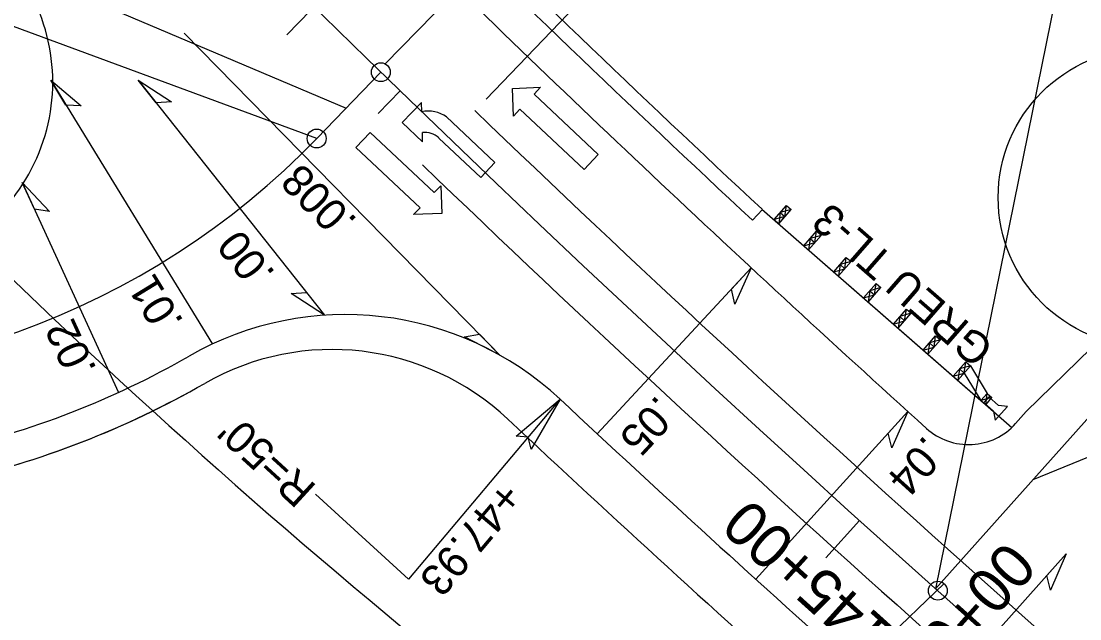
# Model space of a CAD drawing. Extents: x 472216 to 481979, y 489069 to 507339.
# Drawn here: x 476565.4 to 476733.7, y 500661.5 to 500756.5 of the extents above; entities that cross this region are included whole.
import ezdxf

# ---------------------------------------------------------------- set-up
doc = ezdxf.new("R2010")
doc.units = 0
for name, color, linetype in [('Old_Level_12', 7, 'Continuous'), ('Prop Drainage Structure Drop Inlet Grate 2 Narrow Slots and Sag Grates 840 24 CELL', 7, 'Continuous'), ('Prop Drainage Structure Drop Inlet Grate 2 Wide Slots and Sag Grates 840 22 Label', 7, 'Continuous'), ('Prop Drainage Structure Outlet Berm Ditch 850 10 CELL', 7, 'Continuous'), ('Prop Drainage Structure Pipe CSP 15in', 7, 'Continuous'), ('Prop Drainage Structure Pipe Plug CELL', 7, 'Continuous'), ('Prop Drainage Structure Pipe RCP 15in Class III Label', 7, 'Continuous'), ('Prop Drainage Structure Pipe RCP 24in Class III Label', 7, 'Continuous'), ('Prop Drainage Structure Pipe Side Drain 15in Label', 7, 'Continuous'), ('Prop Drainage Structure Tops and Inverts LABEL', 7, 'Continuous'), ('Prop Earthen Structure False Sump CELL', 7, 'Continuous'), ('Prop Erosion Embankment Toe Protection CELL', 7, 'Continuous'), ('Sheet Block Revision CELL', 7, 'Continuous'), ('Sheet North Arrow Point CELL', 7, 'Continuous'), ('Sheet PE Seal Cell', 7, 'Continuous'), ('Sheet Plot Border Outside CELL', 7, 'Continuous'), ('Sheet Profile Grid Major CELL', 7, 'Continuous'), ('Sheet Profile Grid Minor CELL', 7, 'Continuous')]:
    doc.layers.add(name, color=color, linetype=linetype)

msp = doc.modelspace()

# ---------------------------------------------------------------- linework, layer by layer
at = {"layer": 'Old_Level_12'}
for p, q in [((476756.29, 500890.7), (476710.76, 500666.26)), ((476623.26, 500749.74), (476730.58, 500859.54)), ((476533.35, 500778.18), (476617.05, 500742.69)), ((476954.44, 500777.18), (476726.21, 500683.57)), ((476612.37, 500737.85), (476563.16, 500756.02)), ((476570.61, 500531.09), (476712.1, 500667.07))]:
    msp.add_line(p, q, dxfattribs=at)
for centre in [(476622.57, 500748.4), (476612.37, 500737.85), (476711.11, 500665.95), (476711.11, 500665.95)]:
    msp.add_circle(centre, 1.5, dxfattribs=at)
at = {"layer": 'Prop Drainage Structure Drop Inlet Grate 2 Narrow Slots and Sag Grates 840 24 CELL'}
for points in [[(476570.09, 500747.13), (476574.93, 500743.06), (476572.51, 500743.18)], [(476570.09, 500747.13), (476574.93, 500743.06), (476572.51, 500743.18)], [(476583.99, 500747.14), (476589.28, 500743.68), (476586.86, 500743.51)], [(476565.57, 500730.85), (476569.89, 500726.23), (476567.5, 500726.64)], [(476565.57, 500730.85), (476569.89, 500726.23), (476567.5, 500726.64)], [(476681.45, 500717.29), (476678.84, 500711.53), (476678.31, 500713.9)], [(476613.61, 500709.75), (476608.32, 500713.21), (476610.74, 500713.38)], [(476641.49, 500703.42), (476635.86, 500706.3), (476638.25, 500706.72)], [(476706.35, 500694.45), (476703.8, 500688.66), (476703.24, 500691.02)], [(476731.54, 500671.83), (476729.04, 500666.03), (476728.46, 500668.38)]]:
    msp.add_lwpolyline(points, close=True, dxfattribs=at)
at = {"layer": 'Prop Drainage Structure Drop Inlet Grate 2 Wide Slots and Sag Grates 840 22 Label'}
for p, q in [((476591.28, 500754.62), (476641.49, 500703.42)), ((476570.09, 500747.13), (476595.81, 500705.18)), ((476570.09, 500747.13), (476595.81, 500705.18)), ((476583.99, 500747.14), (476613.61, 500709.75)), ((476565.57, 500730.85), (476580.87, 500697.48)), ((476565.57, 500730.85), (476580.87, 500697.48)), ((476656.95, 500690.92), (476681.45, 500717.29)), ((476682.16, 500667.78), (476706.35, 500694.45)), ((476707.57, 500644.98), (476731.54, 500671.83))]:
    msp.add_line(p, q, dxfattribs=at)
at = {"layer": 'Prop Drainage Structure Outlet Berm Ditch 850 10 CELL'}
msp.add_lwpolyline([(476644.08, 500690.52), (476651.06, 500696.4), (476646.46, 500688.45), (476645.98, 500690.36)], close=True, dxfattribs=at)
at = {"layer": 'Prop Drainage Structure Pipe Plug CELL'}
for p, q in [((476683.16, 500726.63), (476718.36, 500695.85)), ((476685.08, 500724.96), (476687.05, 500727.21)), ((476685.83, 500724.3), (476687.8, 500726.56)), ((476686.06, 500726.09), (476685.83, 500724.3)), ((476687.8, 500726.56), (476686.06, 500726.09)), ((476686.06, 500726.09), (476686.82, 500725.43)), ((476686.82, 500725.43), (476687.05, 500727.21)), ((476687.05, 500727.21), (476687.8, 500726.56)), ((476686.82, 500725.43), (476685.08, 500724.96)), ((476685.08, 500724.96), (476685.83, 500724.3)), ((476685.83, 500724.3), (476686.82, 500725.43)), ((476689.82, 500720.81), (476691.83, 500723.11)), ((476691.58, 500721.3), (476691.83, 500723.11)), ((476691.83, 500723.11), (476692.58, 500722.45)), ((476689.82, 500720.81), (476691.58, 500721.3)), ((476690.57, 500720.15), (476692.58, 500722.45)), ((476690.82, 500721.96), (476690.57, 500720.15)), ((476692.58, 500722.45), (476690.82, 500721.96)), ((476690.82, 500721.96), (476691.58, 500721.3)), ((476694.56, 500716.66), (476696.57, 500718.95)), ((476695.32, 500716), (476697.32, 500718.3)), ((476695.57, 500717.81), (476695.32, 500716)), ((476697.32, 500718.3), (476695.57, 500717.81)), ((476695.57, 500717.81), (476696.32, 500717.15)), ((476696.32, 500717.15), (476696.57, 500718.95)), ((476696.57, 500718.95), (476697.32, 500718.3)), ((476694.56, 500716.66), (476696.32, 500717.15)), ((476699.31, 500712.51), (476701.3, 500714.8)), ((476701.06, 500713), (476701.3, 500714.8)), ((476701.3, 500714.8), (476702.06, 500714.14)), ((476699.31, 500712.51), (476701.06, 500713)), ((476699.31, 500712.51), (476700.06, 500711.85)), ((476700.06, 500711.85), (476702.06, 500714.14)), ((476700.31, 500713.65), (476700.06, 500711.85)), ((476702.06, 500714.14), (476700.31, 500713.65)), ((476700.31, 500713.65), (476701.06, 500713)), ((476704.05, 500708.36), (476706.12, 500710.73)), ((476704.8, 500707.71), (476706.87, 500710.07)), ((476705.08, 500709.55), (476704.8, 500707.71)), ((476706.87, 500710.07), (476705.08, 500709.55)), ((476705.08, 500709.55), (476705.83, 500708.89)), ((476705.83, 500708.89), (476706.12, 500710.73)), ((476706.12, 500710.73), (476706.87, 500710.07)), ((476704.05, 500708.36), (476705.83, 500708.89)), ((476708.79, 500704.22), (476710.77, 500706.47)), ((476709.55, 500703.56), (476711.52, 500705.82)), ((476711.52, 500705.82), (476709.78, 500705.35)), ((476710.53, 500704.69), (476710.77, 500706.47)), ((476710.77, 500706.47), (476711.52, 500705.82)), ((476708.79, 500704.22), (476710.53, 500704.69)), ((476709.78, 500705.35), (476709.55, 500703.56)), ((476709.78, 500705.35), (476710.53, 500704.69)), ((476713.54, 500700.07), (476715.55, 500702.37)), ((476714.29, 500699.41), (476716.31, 500701.72)), ((476714.55, 500701.22), (476714.29, 500699.41)), ((476716.31, 500701.72), (476714.55, 500701.22)), ((476714.55, 500701.22), (476715.3, 500700.56)), ((476715.3, 500700.56), (476715.55, 500702.37)), ((476715.55, 500702.37), (476716.31, 500701.72)), ((476716.31, 500701.72), (476718.97, 500697.31)), ((476713.54, 500700.07), (476715.3, 500700.56)), ((476715.3, 500700.56), (476717.98, 500696.18)), ((476717.98, 500696.18), (476718.97, 500697.31)), ((476719.72, 500696.65), (476717.98, 500696.18)), ((476718.84, 500696.34), (476718.43, 500695.89)), ((476718.43, 500695.89), (476719.95, 500694.51)), ((476718.73, 500695.52), (476718.97, 500697.31)), ((476718.73, 500695.52), (476719.72, 500696.65)), ((476719.25, 500696.8), (476718.84, 500696.34)), ((476718.97, 500697.31), (476719.34, 500696.98)), ((476718.97, 500697.31), (476719.72, 500696.65)), ((476720.77, 500695.42), (476719.25, 500696.8)), ((476719.95, 500694.51), (476720.24, 500693.09)), ((476720.24, 500693.09), (476722.21, 500695.26)), ((476722.21, 500695.26), (476720.77, 500695.42))]:
    msp.add_line(p, q, dxfattribs=at)
at = {"layer": 'Prop Drainage Structure Pipe RCP 15in Class III Label'}
for p, q in [((476897.15, 500507.92), (476715.1, 500670.43)), ((476889.16, 500498.97), (476707.11, 500661.47))]:
    msp.add_line(p, q, dxfattribs=at)
for radius, start in [(2854, 226.12462), (2866, 226.12394)]:
    msp.add_arc((478615.62, 502799.59), radius, start, 228.24762, dxfattribs=at)
at = {"layer": 'Prop Drainage Structure Pipe RCP 24in Class III Label'}
for p, q in [((476681.63, 500724.87), (476683.22, 500726.58)), ((476725.17, 500694.42), (476746.49, 500715.29)), ((476723.48, 500692.52), (476725.17, 500694.42))]:
    msp.add_line(p, q, dxfattribs=at)
for centre, radius, start, end in [((478615.62, 502799.59), 2842, 225.40013, 227.87411), ((478615.62, 502799.59), 2842, 225.40013, 227.87411), ((476540.42, 500746.83), 30, 285.6726, 41.4593), ((476616.93, 500659.86), 50, 46.952, 119.8006), ((476522.51, 500824.74), 140, 282.7219, 299.8006), ((478615.62, 502799.59), 2878, 226.95205, 228.24762), ((476716.02, 500699.18), 10, 227.8741, 318.2383)]:
    msp.add_arc(centre, radius, start, end, dxfattribs=at)
at = {"layer": 'Prop Drainage Structure Pipe Side Drain 15in Label'}
for p, q in [((476643.48, 500745.83), (476647.96, 500746)), ((476643.65, 500741.41), (476643.48, 500745.83)), ((476647.96, 500746), (476646.94, 500744.91)), ((476646.94, 500744.91), (476657.14, 500735.32)), ((476629.02, 500743.6), (476625.97, 500740.43)), ((476629.07, 500742.12), (476629.02, 500743.6)), ((476640.71, 500734.06), (476633.02, 500741.29)), ((476644.68, 500742.5), (476643.65, 500741.41)), ((476654.88, 500732.92), (476644.68, 500742.5)), ((476625.97, 500740.43), (476629.22, 500737.31)), ((476618.6, 500736.43), (476620.86, 500738.83)), ((476620.86, 500738.83), (476631.06, 500729.25)), ((476629.22, 500737.31), (476629.17, 500738.8)), ((476631.78, 500737.92), (476638.45, 500731.66)), ((476628.8, 500726.84), (476618.6, 500736.43)), ((476657.14, 500735.32), (476654.88, 500732.92)), ((476638.45, 500731.66), (476640.71, 500734.06)), ((476631.06, 500729.25), (476632.09, 500730.34)), ((476632.09, 500730.34), (476632.26, 500725.92)), ((476627.78, 500725.75), (476628.8, 500726.84)), ((476632.26, 500725.92), (476627.78, 500725.75))]:
    msp.add_line(p, q, dxfattribs=at)
for centre, radius, start, end in [((476630.05, 500736.97), 5.25, 55.4518, 100.7635), ((476629.54, 500735.56), 3.27, 46.7757, 96.4339)]:
    msp.add_arc(centre, radius, start, end, dxfattribs=at)
at = {"layer": 'Prop Drainage Structure Tops and Inverts LABEL'}
for centre, radius, start, end in [((478615.62, 502799.59), 2834, 225.39745, 227.00914), ((476614.82, 500663.55), 40.75, 46.6974, 119.8006), ((476522.51, 500824.74), 145, 282.6231, 299.8006), ((478615.62, 502799.59), 2886, 226.87501, 228.24762)]:
    msp.add_arc(centre, radius, start, end, dxfattribs=at)
at = {"layer": 'Prop Earthen Structure False Sump CELL'}
msp.add_arc((478615.62, 502799.59), 2836.33, 225.39745, 227.01076, dxfattribs=at)
at = {"layer": 'Prop Erosion Embankment Toe Protection CELL'}
msp.add_line((476683.16, 500726.63), (476722.9, 500691.88), dxfattribs=at)
for centre, radius, start, end in [((478615.62, 502799.59), 2834, 225.39745, 227.00914), ((476614.82, 500663.55), 40.75, 46.6974, 119.8006), ((476522.51, 500824.74), 145, 282.7219, 299.8006), ((478615.62, 502799.59), 2886, 226.87501, 228.24762)]:
    msp.add_arc(centre, radius, start, end, dxfattribs=at)
at = {"layer": 'Sheet Block Revision CELL'}
for p, q in [((476639.31, 500744.13), (476702.91, 500810.44)), ((476607.63, 500754.35), (476647.14, 500795.54)), ((476651, 500696.3), (476626.99, 500667.78)), ((476626.99, 500667.78), (476612.19, 500681.31))]:
    msp.add_line(p, q, dxfattribs=at)
at = {"layer": 'Sheet North Arrow Point CELL'}
for p, q in [((476612.37, 500737.85), (476622.57, 500748.4)), ((476710.76, 500666.26), (476753.1, 500713.68)), ((477070.66, 500345.01), (476711.11, 500665.95))]:
    msp.add_line(p, q, dxfattribs=at)
for centre, radius, start, end in [((478615.62, 502799.59), 2860, 203.81642, 228.24762), ((477327.21, 501507.62), 1100, 218.24077, 241.8577), ((476522.51, 500824.74), 125, 263.6527, 315.9624)]:
    msp.add_arc(centre, radius, start, end, dxfattribs=at)
at = {"layer": 'Sheet PE Seal Cell'}
msp.add_line((476625.62, 500745.44), (476622.15, 500741.85), dxfattribs=at)
at = {"layer": 'Sheet Plot Border Outside CELL'}
msp.add_circle((476744.39, 500728.48), 23.68, dxfattribs=at)
at = {"layer": 'Sheet Profile Grid Minor CELL'}
msp.add_line((476698.65, 500677.13), (476693.29, 500671.2), dxfattribs=at)

# ---------------------------------------------------------------- texts
at = {"layer": 'Prop Drainage Structure Drop Inlet Grate 2 Narrow Slots and Sag Grates 840 24 CELL'}
for s, rotation, p in [('.008', 134.4427, (476619, 500724.89)), ('.00', 128.3904, (476605.94, 500716.45)), ('.01', 121.5149, (476591.32, 500708.75)), ('.01', 121.5149, (476591.32, 500708.75)), ('.02', 114.6394, (476577.46, 500701.15)), ('.02', 114.6394, (476577.46, 500701.15)), ('.05', 227.1123, (476666.53, 500697.22)), ('.04', 227.7935, (476709.08, 500690.83))]:
    msp.add_text(s, height=5, rotation=rotation, dxfattribs=at).set_placement(p)
at = {"layer": 'Prop Drainage Structure Pipe CSP 15in'}
for s, rotation, p in [("R=50'", 137.58, (476612.55, 500682.52)), ('+47.93', 229.9002, (476641.76, 500683.66))]:
    msp.add_text(s, height=5, rotation=rotation, dxfattribs=at).set_placement(p)
at = {"layer": 'Prop Drainage Structure Pipe Plug CELL'}
msp.add_text('GREU TL-3', height=5, rotation=138.8963, dxfattribs=at).set_placement((476720.32, 500704.92))
at = {"layer": 'Sheet Profile Grid Major CELL'}
for s, rotation, p in [('145+00', 137.9123, (476704.44, 500659.78)), ('10+00', 48.2476, (476709.7, 500649.87))]:
    msp.add_text(s, height=7, rotation=rotation, dxfattribs=at).set_placement(p)

doc.saveas('drawing.dxf')
